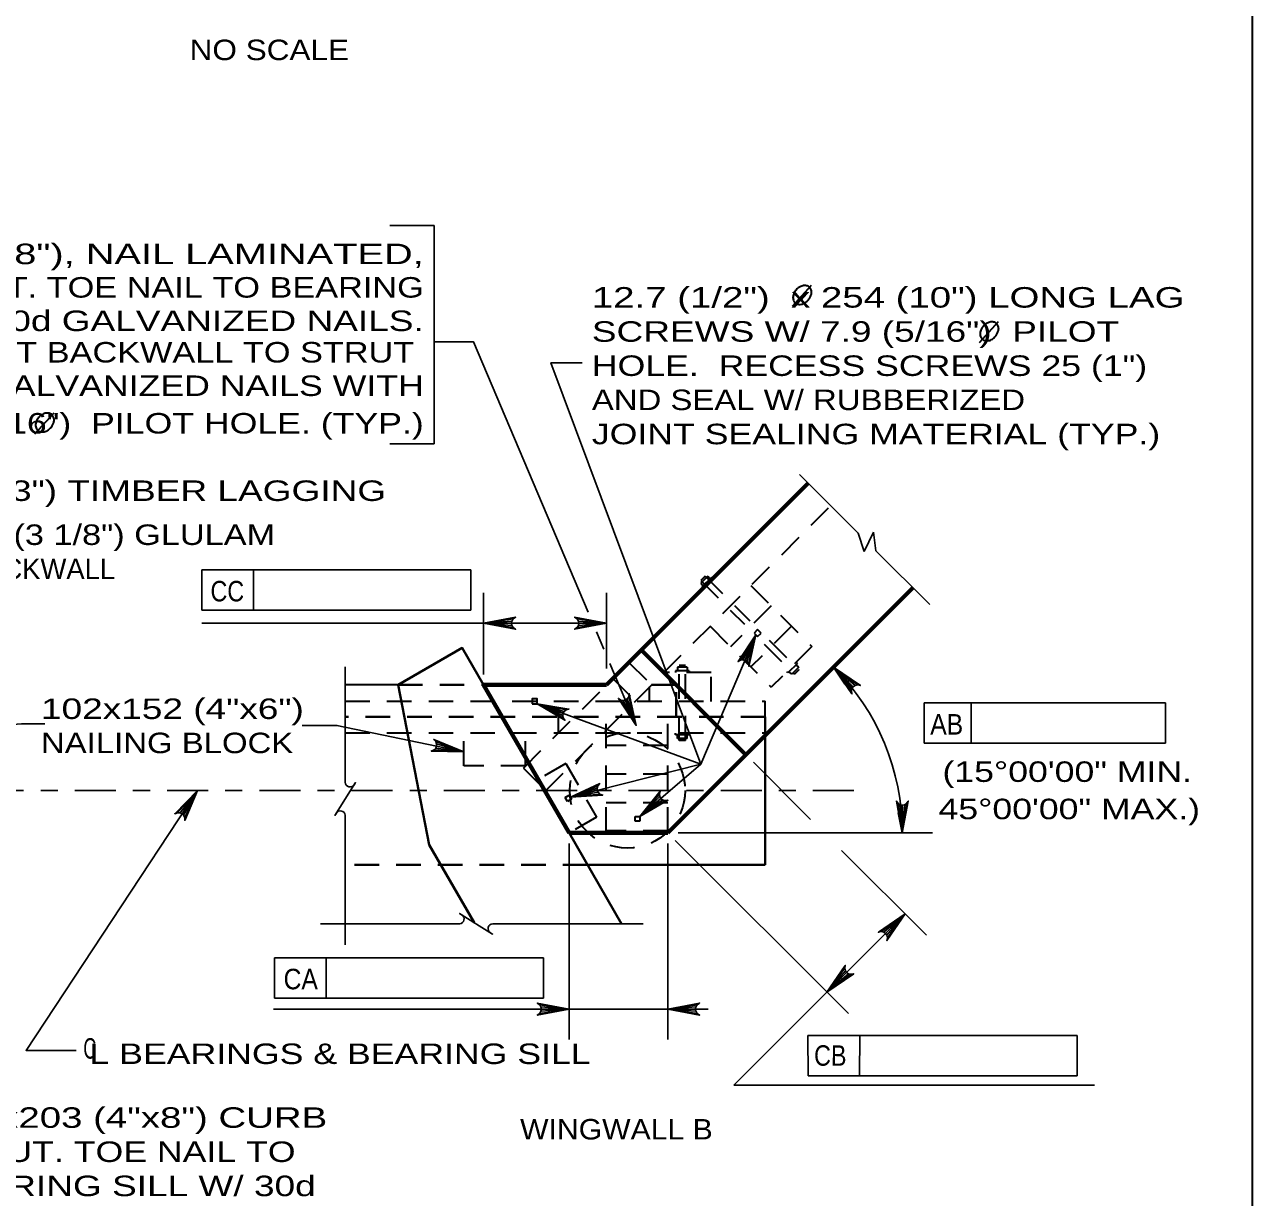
# Model space of a CAD drawing. Extents: x -6.4 to 73.1, y -66 to 0.
# Drawn here: x 26.06 to 33.25, y -13.6 to -6.73 of the extents above; entities that cross this region are included whole.
import ezdxf
from ezdxf.enums import TextEntityAlignment as Align

# ---------------------------------------------------------------- set-up
doc = ezdxf.new("R2010")
doc.units = 0
doc.header["$LTSCALE"] = 0.048
doc.linetypes.add('DOT_DASHED', pattern=[7.7, 5, -1.2, 0.3, -1.2])
doc.linetypes.add('MEDIUM_DASHED', pattern=[4.5, 3, -1.5])
for name, color, linetype, lineweight in [('1', 7, 'Continuous', 13), ('4', 7, 'Continuous', 25), ('5', 7, 'Continuous', 25), ('52', 7, 'Continuous', 25)]:
    doc.layers.add(name, color=color, linetype=linetype, lineweight=lineweight)

msp = doc.modelspace()

# ---------------------------------------------------------------- hatches: boundary and pattern name
at = {"layer": '5'}
for points in [[(28.86825, -10.21908), (28.86825, -10.25842), (28.75017, -10.23875)], [(29.35092, -10.21908), (29.35092, -10.25842), (29.469, -10.23875)], [(30.344, -10.30583), (30.28867, -10.41067), (30.30683, -10.41842)], [(30.86383, -10.59608), (30.89283, -10.5695), (30.7985, -10.49575)], [(29.06258, -10.70967), (29.17, -10.75975), (29.17675, -10.74133)], [(27.07425, -11.218), (27.00108, -11.31117), (27.0175, -11.322)], [(29.25758, -11.25667), (29.37458, -11.23725), (29.36975, -11.21817)], [(29.66408, -11.36967), (29.76017, -11.30033), (29.74742, -11.28542)], [(31.21517, -11.34758), (31.17583, -11.34933), (31.20058, -11.4665)], [(31.12, -12.01), (31.14783, -12.03783), (31.21742, -11.94042)], [(30.82917, -12.30083), (30.857, -12.32867), (30.75958, -12.39825)], [(29.13217, -12.47825), (29.13217, -12.51758), (29.25025, -12.49792)], [(29.94592, -12.47825), (29.94592, -12.51758), (29.82783, -12.49792)]]:
    msp.add_hatch(color=256, dxfattribs=at).paths.add_polyline_path(points)

# ---------------------------------------------------------------- linework, layer by layer
at = {"layer": '1', "lineweight": 35}
msp.add_lwpolyline([(1.75, -21.25), (33.25, -21.25), (33.25, -0.75), (1.75, -0.75)], close=True, dxfattribs=at)
at = {"layer": '4'}
for p, q in [((30.59875, -9.36792), (30.94317, -9.71225)), ((30.97642, -9.81783), (30.94317, -9.71225)), ((31.03267, -9.70542), (30.97642, -9.81783)), ((31.04567, -9.81475), (31.03267, -9.70542)), ((31.04567, -9.81475), (31.36075, -10.12992))]:
    msp.add_line(p, q, dxfattribs=at)
at = {"layer": '4', "lineweight": 70}
for p, q in [((29.469, -10.60033), (30.65008, -9.41925)), ((29.82783, -11.4665), (31.26258, -10.03167)), ((29.67317, -10.39617), (30.28567, -11.00867)), ((28.75017, -10.60033), (29.469, -10.60033)), ((28.75017, -10.60033), (29.25025, -11.4665)), ((29.25025, -11.4665), (29.82783, -11.4665))]:
    msp.add_line(p, q, dxfattribs=at)
at = {"layer": '4', "linetype": 'MEDIUM_DASHED', "lineweight": 35}
for p, q in [((29.80475, -10.52775), (30.78167, -9.55075)), ((30.02058, -9.98917), (30.2765, -10.24508)), ((30.04667, -9.96308), (30.30883, -10.22525)), ((30.31425, -10.01817), (30.67125, -10.37517)), ((30.4335, -10.13742), (30.195, -10.376)), ((30.07575, -10.25675), (30.43275, -10.61375)), ((30.55242, -10.25633), (30.31383, -10.49483)), ((30.421, -10.33733), (30.59483, -10.51125)), ((30.39175, -10.36033), (30.56875, -10.53733)), ((30.67125, -10.37517), (30.43275, -10.61375)), ((29.60058, -10.46883), (29.73208, -10.60033)), ((29.93167, -10.48558), (29.89475, -10.48558)), ((29.89475, -10.92458), (29.89475, -10.48558)), ((29.93167, -10.92458), (29.93167, -10.48558)), ((30.58742, -10.474), (30.57992, -10.4665)), ((30.59483, -10.49633), (30.57992, -10.48142)), ((29.1145, -11.218), (29.80475, -10.52775)), ((29.50658, -10.56283), (29.63808, -10.69433)), ((30.08183, -10.52775), (29.80475, -10.52775)), ((29.87367, -10.51717), (29.87367, -10.52775)), ((29.95275, -10.51717), (29.87367, -10.51717)), ((29.88417, -10.49608), (29.88417, -10.51717)), ((29.94217, -10.49608), (29.88417, -10.49608)), ((29.94217, -10.49608), (29.94217, -10.51717)), ((29.95275, -10.51717), (29.95275, -10.52775)), ((30.08183, -10.69642), (30.08183, -10.52775)), ((30.55383, -10.53733), (30.53892, -10.52242)), ((30.59483, -10.49633), (30.55383, -10.53733)), ((30.59483, -10.51125), (30.56875, -10.53733)), ((28.98292, -11.08642), (29.469, -10.60033)), ((29.72092, -10.69642), (29.72092, -10.6115)), ((27.94033, -10.69433), (30.39867, -10.69433)), ((29.189, -10.88042), (29.189, -10.69433)), ((29.46692, -11.45883), (29.46692, -10.78633)), ((29.82783, -11.45883), (29.82783, -10.78633)), ((27.94033, -10.88042), (30.39867, -10.88042)), ((28.63333, -11.07283), (28.63333, -10.88042)), ((28.99425, -11.07283), (28.99425, -10.88042)), ((29.82783, -10.9545), (29.46692, -10.9545)), ((29.23092, -11.06092), (29.06975, -11.15392)), ((28.99425, -11.07283), (28.63333, -11.07283)), ((28.98292, -11.08642), (29.1145, -11.218)), ((29.82783, -11.12258), (29.46692, -11.12258)), ((29.82783, -11.29067), (29.46692, -11.29067))]:
    msp.add_line(p, q, dxfattribs=at)
at = {"layer": '4', "lineweight": 35}
for p, q in [((30.06158, -9.96308), (30.02058, -10.00408)), ((30.04667, -9.96308), (30.02058, -9.98917)), ((30.08392, -9.9705), (30.02808, -10.02642)), ((30.06158, -9.96308), (30.0765, -9.978)), ((30.08392, -9.9705), (30.09142, -9.978)), ((30.02058, -10.00408), (30.0355, -10.019)), ((30.02808, -10.02642), (30.0355, -10.03383)), ((28.249, -10.60033), (27.94033, -10.60033)), ((30.39867, -10.88042), (30.39867, -10.69433)), ((29.87367, -10.89292), (29.87367, -10.88242)), ((29.95275, -10.89292), (29.87367, -10.89292)), ((29.88417, -10.914), (29.88417, -10.89292)), ((29.94217, -10.914), (29.88417, -10.914)), ((29.94217, -10.914), (29.94217, -10.89292)), ((29.95275, -10.89292), (29.95275, -10.88242)), ((29.93167, -10.92458), (29.89475, -10.92458))]:
    msp.add_line(p, q, dxfattribs=at)
at = {"layer": '4', "lineweight": 40}
for p, q in [((28.43117, -11.53592), (28.249, -10.60033)), ((30.39867, -11.653), (30.39867, -10.78633)), ((29.25025, -11.4665), (29.55725, -11.99833)), ((28.69375, -11.99075), (28.43117, -11.53592)), ((30.39867, -11.6525), (29.35758, -11.6525))]:
    msp.add_line(p, q, dxfattribs=at)
at = {"layer": '4', "linetype": 'MEDIUM_DASHED', "lineweight": 40}
for p, q in [((28.249, -10.60033), (28.75017, -10.60033)), ((29.73208, -10.60033), (29.87733, -10.60033)), ((29.87733, -10.78633), (29.87733, -10.60033)), ((30.39867, -10.78633), (27.94033, -10.78633)), ((29.35767, -11.6525), (27.94033, -11.6525))]:
    msp.add_line(p, q, dxfattribs=at)
at = {"layer": '4', "linetype": 'DOT_DASHED'}
msp.add_line((30.9175, -11.218), (22.12025, -11.218), dxfattribs=at)
at = {"layer": '4', "linetype": 'MEDIUM_DASHED', "lineweight": 60}
msp.add_line((29.82783, -11.45883), (29.46692, -11.45883), dxfattribs=at)
at = {"layer": '4', "linetype": 'MEDIUM_DASHED', "lineweight": 35}
for points in [[(30.35383, -10.31575), (30.37358, -10.296), (30.35383, -10.27625), (30.33408, -10.296)], [(29.25067, -11.24458), (29.26458, -11.26875), (29.24042, -11.28275), (29.2265, -11.25858)], [(29.66408, -11.39758), (29.63617, -11.39758), (29.63617, -11.36967), (29.66408, -11.36967)]]:
    msp.add_lwpolyline(points, close=True, dxfattribs=at)
at = {"layer": '4', "lineweight": 40}
msp.add_lwpolyline([(28.249, -10.60033), (28.62483, -10.38333), (28.75017, -10.60033)], dxfattribs=at)
at = {"layer": '4', "linetype": 'MEDIUM_DASHED', "lineweight": 35}
for points in [[(30.58742, -10.474), (30.5315, -10.52983), (30.524, -10.52242)], [(29.23092, -11.06092), (29.41133, -11.3735), (29.25025, -11.4665)]]:
    msp.add_lwpolyline(points, dxfattribs=at)
at = {"layer": '4', "lineweight": 35}
msp.add_lwpolyline([(29.03467, -10.70967), (29.06258, -10.70967), (29.06258, -10.68175), (29.03467, -10.68175)], close=True, dxfattribs=at)
at = {"layer": '4'}
msp.add_lwpolyline([(24.40342, -10.95942), (26.04442, -10.82692), (26.18183, -10.82692)], dxfattribs=at)
at = {"layer": '4', "linetype": 'MEDIUM_DASHED', "lineweight": 35}
msp.add_circle((29.59186, -11.21793), 0.3376, dxfattribs=at)
at = {"layer": '5'}
for p, q in [((28.20075, -7.90958), (28.45967, -7.90958)), ((28.45967, -7.90958), (28.45967, -9.18767)), ((28.45967, -9.18767), (28.20075, -9.18767)), ((27.10075, -9.92617), (28.67558, -9.92617)), ((27.10075, -9.92617), (27.10075, -10.16242)), ((27.40325, -9.92617), (27.40325, -10.16242)), ((28.67558, -9.92617), (28.67558, -10.16242)), ((28.75017, -10.53883), (28.75017, -10.06158)), ((29.469, -10.50375), (29.469, -10.0615)), ((27.10075, -10.16242), (28.67558, -10.16242)), ((29.469, -10.23875), (27.10092, -10.23875)), ((27.94033, -10.49383), (27.94033, -11.16908)), ((31.32933, -10.70442), (32.74133, -10.70442)), ((31.60308, -10.94058), (31.60308, -10.70442)), ((32.74133, -10.70442), (32.74133, -10.94058)), ((29.06258, -10.70967), (30.02183, -11.06333)), ((29.25758, -11.25667), (30.02183, -11.06333)), ((29.66408, -11.36967), (30.02183, -11.06333)), ((30.32908, -11.05208), (30.66392, -11.38692)), ((27.94033, -11.36333), (27.94033, -12.12175)), ((29.88933, -11.4665), (31.37775, -11.4665)), ((29.25025, -11.528), (29.25025, -12.67508)), ((29.82783, -11.528), (29.82783, -12.67508)), ((29.87133, -11.51), (30.88483, -12.5235)), ((30.8455, -11.5685), (31.34267, -12.06558)), ((28.60992, -11.99833), (27.79567, -11.99833)), ((29.68392, -11.99833), (28.80417, -11.99833)), ((27.52592, -12.19708), (29.10075, -12.19708)), ((27.52592, -12.19708), (27.52592, -12.43325)), ((27.82833, -12.19708), (27.82833, -12.43325)), ((29.10075, -12.19708), (29.10075, -12.43325)), ((27.52592, -12.43325), (29.10075, -12.43325)), ((29.25025, -12.49792), (27.52075, -12.49792)), ((28.73892, -12.49792), (29.82783, -12.49792)), ((29.82783, -12.49792), (30.064, -12.49792)), ((30.6485, -12.65167), (32.22333, -12.65167)), ((30.6485, -12.65167), (30.64858, -12.88783)), ((30.951, -12.65167), (30.95092, -12.88792)), ((32.22333, -12.65167), (32.22333, -12.88783)), ((30.64858, -12.88783), (32.22333, -12.88783)), ((30.21425, -12.9435), (32.32458, -12.9435))]:
    msp.add_line(p, q, dxfattribs=at)
at = {"layer": '5', "lineweight": 35}
for p, q in [((30.55725, -8.38267), (30.66925, -8.26008)), ((31.65233, -8.59542), (31.76433, -8.47275)), ((26.124, -9.1295), (26.236, -9.00692))]:
    msp.add_line(p, q, dxfattribs=at)
at = {"layer": '5'}
for points in [[(30.344, -10.30583), (30.02183, -11.06333), (29.1435, -8.71342), (29.3275, -8.71342)], [(28.75017, -10.23875), (28.93658, -10.20383), (28.92225, -10.21375), (28.91483, -10.22625), (28.91267, -10.23875), (28.91483, -10.25125), (28.92225, -10.26375), (28.93658, -10.27367), (28.75017, -10.23875), (28.92225, -10.26375), (28.91483, -10.25125), (28.75017, -10.23875), (28.91267, -10.23875), (28.91483, -10.22625), (28.75017, -10.23875), (28.92225, -10.21375)], [(29.469, -10.23875), (29.28258, -10.27367), (29.29692, -10.26375), (29.30433, -10.25125), (29.3065, -10.23875), (29.30433, -10.22625), (29.29692, -10.21375), (29.28258, -10.20383), (29.469, -10.23875), (29.29692, -10.21375), (29.30433, -10.22625), (29.469, -10.23875), (29.3065, -10.23875), (29.30433, -10.25125), (29.469, -10.23875), (29.29692, -10.26375)], [(30.344, -10.30583), (30.30317, -10.49108), (30.29967, -10.47392), (30.29108, -10.46225), (30.28042, -10.45533), (30.26808, -10.45242), (30.25367, -10.45433), (30.23892, -10.46367), (30.344, -10.30583), (30.25367, -10.45433), (30.26808, -10.45242), (30.344, -10.30583), (30.28042, -10.45533), (30.29108, -10.46225), (30.344, -10.30583), (30.29967, -10.47392)], [(30.7985, -10.49575), (30.95508, -10.60283), (30.93783, -10.59975), (30.92375, -10.60333), (30.91342, -10.61067), (30.90608, -10.621), (30.9025, -10.63508), (30.90558, -10.65233), (30.7985, -10.49575), (30.9025, -10.63508), (30.90608, -10.621), (30.7985, -10.49575), (30.91342, -10.61067), (30.92375, -10.60333), (30.7985, -10.49575), (30.93783, -10.59975)], [(32.74133, -10.94058), (31.32933, -10.94058), (31.32933, -10.70442)], [(29.06258, -10.70967), (29.24958, -10.74133), (29.23267, -10.74575), (29.22142, -10.75492), (29.21508, -10.76592), (29.21275, -10.77833), (29.21533, -10.79267), (29.22542, -10.80692), (29.06258, -10.70967), (29.21533, -10.79267), (29.21275, -10.77833), (29.06258, -10.70967), (29.21508, -10.76592), (29.22142, -10.75492), (29.06258, -10.70967), (29.23267, -10.74575)], [(28.63333, -10.99133), (27.89158, -10.83658), (27.68692, -10.83658)], [(27.99333, -11.18325), (28.00075, -11.17125), (27.87983, -11.36375), (27.88792, -11.35083)], [(29.25758, -11.25667), (29.42975, -11.17708), (29.41825, -11.19025), (29.41417, -11.20417), (29.41508, -11.21683), (29.42025, -11.22842), (29.4305, -11.23875), (29.44692, -11.24483), (29.25758, -11.25667), (29.4305, -11.23875), (29.42025, -11.22842), (29.25758, -11.25667), (29.41508, -11.21683), (29.41417, -11.20417), (29.25758, -11.25667), (29.41825, -11.19025)], [(27.07425, -11.218), (26.07225, -12.73933), (26.36542, -12.73933)], [(27.07425, -11.218), (27.00092, -11.39292), (27.0005, -11.37542), (26.99417, -11.36242), (26.98483, -11.35375), (26.97325, -11.34858), (26.95875, -11.34792), (26.9425, -11.35442), (27.07425, -11.218), (26.95875, -11.34792), (26.97325, -11.34858), (27.07425, -11.218), (26.98483, -11.35375), (26.99417, -11.36242), (27.07425, -11.218), (27.0005, -11.37542)], [(29.66408, -11.36967), (29.78292, -11.22183), (29.7785, -11.23875), (29.781, -11.25308), (29.7875, -11.264), (29.79725, -11.27208), (29.811, -11.27675), (29.82842, -11.275), (29.66408, -11.36967), (29.811, -11.27675), (29.79725, -11.27208), (29.66408, -11.36967), (29.7875, -11.264), (29.781, -11.25308), (29.66408, -11.36967), (29.7785, -11.23875)], [(31.20058, -11.4665), (31.16567, -11.28008), (31.17558, -11.29442), (31.18808, -11.30183), (31.20058, -11.304), (31.21308, -11.30183), (31.22558, -11.29442), (31.23558, -11.28008), (31.20058, -11.4665), (31.22558, -11.29442), (31.21308, -11.30183), (31.20058, -11.4665), (31.20058, -11.304), (31.18808, -11.30183), (31.20058, -11.4665), (31.17558, -11.29442)], [(28.79, -12.05133), (28.802, -12.05875), (28.60958, -11.93783), (28.62242, -11.94592)], [(31.21742, -11.94042), (30.75958, -12.39825), (30.21425, -12.94358)], [(31.21742, -11.94042), (31.11033, -12.09692), (31.11342, -12.07975), (31.10983, -12.06567), (31.1025, -12.05533), (31.09217, -12.048), (31.07808, -12.04442), (31.06092, -12.0475), (31.21742, -11.94042), (31.07808, -12.04442), (31.09217, -12.048), (31.21742, -11.94042), (31.1025, -12.05533), (31.10983, -12.06567), (31.21742, -11.94042), (31.11342, -12.07975)], [(30.75958, -12.39825), (30.86667, -12.24175), (30.86358, -12.25892), (30.86717, -12.273), (30.8745, -12.28333), (30.88483, -12.29067), (30.89892, -12.29425), (30.91608, -12.29117), (30.75958, -12.39825), (30.89892, -12.29425), (30.88483, -12.29067), (30.75958, -12.39825), (30.8745, -12.28333), (30.86717, -12.273), (30.75958, -12.39825), (30.86358, -12.25892)], [(29.25025, -12.49792), (29.06383, -12.53283), (29.07817, -12.52292), (29.08558, -12.51042), (29.08775, -12.49792), (29.08558, -12.48542), (29.07817, -12.47292), (29.06383, -12.463), (29.25025, -12.49792), (29.07817, -12.47292), (29.08558, -12.48542), (29.25025, -12.49792), (29.08775, -12.49792), (29.08558, -12.51042), (29.25025, -12.49792), (29.07817, -12.52292)], [(29.82783, -12.49792), (30.01425, -12.463), (29.99992, -12.47292), (29.9925, -12.48542), (29.99033, -12.49792), (29.9925, -12.51042), (29.99992, -12.52292), (30.01425, -12.53283), (29.82783, -12.49792), (29.99992, -12.52292), (29.9925, -12.51042), (29.82783, -12.49792), (29.99033, -12.49792), (29.9925, -12.48542), (29.82783, -12.49792), (29.99992, -12.47292)]]:
    msp.add_lwpolyline(points, dxfattribs=at)
for points in [[(28.86825, -10.21908), (28.86825, -10.25842), (28.75017, -10.23875)], [(29.35092, -10.21908), (29.35092, -10.25842), (29.469, -10.23875)], [(30.344, -10.30583), (30.28867, -10.41067), (30.30683, -10.41842)], [(30.86383, -10.59608), (30.89283, -10.5695), (30.7985, -10.49575)], [(29.06258, -10.70967), (29.17, -10.75975), (29.17675, -10.74133)], [(27.07425, -11.218), (27.00108, -11.31117), (27.0175, -11.322)], [(29.25758, -11.25667), (29.37458, -11.23725), (29.36975, -11.21817)], [(29.66408, -11.36967), (29.76017, -11.30033), (29.74742, -11.28542)], [(31.21517, -11.34758), (31.17583, -11.34933), (31.20058, -11.4665)], [(31.12, -12.01), (31.14783, -12.03783), (31.21742, -11.94042)], [(30.82917, -12.30083), (30.857, -12.32867), (30.75958, -12.39825)], [(29.13217, -12.47825), (29.13217, -12.51758), (29.25025, -12.49792)], [(29.94592, -12.47825), (29.94592, -12.51758), (29.82783, -12.49792)]]:
    msp.add_lwpolyline(points, close=True, dxfattribs=at)
for centre, radius, start, end in [((29.82776, -11.46643), 1.37279, 359.99879, 44.99977), ((27.96867, -11.16902), 0.02841, 180, 330), ((27.91197, -11.36591), 0.02841, 5.32859, 147.86724), ((28.60728, -11.96996), 0.02841, 275.32859, 57.86724), ((28.80416, -12.02666), 0.02841, 90, 240)]:
    msp.add_arc(centre, radius, start, end, dxfattribs=at)
at = {"layer": '5', "lineweight": 35}
for points in [[(30.65767, -8.27217), (30.64892, -8.26533), (30.64017, -8.26292), (30.62917, -8.26192), (30.62292, -8.26192), (30.61217, -8.26442), (30.60225, -8.26892), (30.59542, -8.27283), (30.58217, -8.28342), (30.57175, -8.29692), (30.5655, -8.30958), (30.56192, -8.32117), (30.56075, -8.33192), (30.56192, -8.34117), (30.56642, -8.35433), (30.57117, -8.36117), (30.58075, -8.36842), (30.59525, -8.37192), (30.61175, -8.37142), (30.63267, -8.36192), (30.64792, -8.34883), (30.65942, -8.33292), (30.66692, -8.31633), (30.66942, -8.29792), (30.66617, -8.28608), (30.65817, -8.27217)], [(31.75275, -8.48492), (31.744, -8.478), (31.73525, -8.47567), (31.72425, -8.47467), (31.718, -8.47467), (31.70725, -8.47717), (31.69733, -8.48167), (31.6905, -8.4855), (31.67725, -8.49617), (31.66683, -8.50967), (31.66058, -8.52225), (31.657, -8.53392), (31.65583, -8.54467), (31.657, -8.55392), (31.6615, -8.567), (31.66625, -8.57392), (31.67583, -8.58117), (31.69033, -8.58467), (31.70683, -8.58417), (31.72775, -8.57467), (31.743, -8.5615), (31.7545, -8.54567), (31.762, -8.529), (31.7645, -8.51067), (31.76125, -8.49875), (31.75325, -8.48492)], [(26.22442, -9.019), (26.21567, -9.01217), (26.20692, -9.00975), (26.19592, -9.00875), (26.18967, -9.00875), (26.17892, -9.01125), (26.169, -9.01575), (26.16217, -9.01967), (26.14892, -9.03025), (26.1385, -9.04375), (26.13225, -9.05642), (26.12867, -9.068), (26.1275, -9.07875), (26.12867, -9.088), (26.13317, -9.10117), (26.13792, -9.108), (26.1475, -9.11525), (26.162, -9.11875), (26.1785, -9.11825), (26.19942, -9.10875), (26.21467, -9.09567), (26.22617, -9.07975), (26.23367, -9.06317), (26.23617, -9.04475), (26.23292, -9.03292), (26.22492, -9.019)]]:
    msp.add_spline(points, degree=3, dxfattribs=at)
at = {"layer": '52'}
for p, q in [((29.45392, -10.39067), (29.41108, -10.28958)), ((29.64342, -10.83717), (29.48942, -10.47425))]:
    msp.add_line(p, q, dxfattribs=at)
for points in [[(29.36233, -10.17467), (28.69092, -8.592), (28.45967, -8.592)], [(29.64342, -10.83725), (29.53842, -10.67925), (29.55325, -10.68867), (29.56758, -10.69058), (29.57992, -10.68767), (29.59058, -10.68083), (29.59925, -10.66908), (29.60275, -10.652), (29.64342, -10.83725), (29.59925, -10.66908), (29.59058, -10.68083), (29.64342, -10.83725), (29.57992, -10.68767), (29.56758, -10.69058), (29.64342, -10.83725), (29.55325, -10.68867)], [(28.63333, -10.99133), (28.44375, -10.9875), (28.45983, -10.98067), (28.46958, -10.96992), (28.47425, -10.95817), (28.47475, -10.9455), (28.47, -10.93175), (28.458, -10.91908), (28.63333, -10.99133), (28.47, -10.93175), (28.47475, -10.9455), (28.63333, -10.99133), (28.47425, -10.95817), (28.46958, -10.96992), (28.63333, -10.99133), (28.45983, -10.98067)]]:
    msp.add_lwpolyline(points, dxfattribs=at)

# ---------------------------------------------------------------- texts
at = {"layer": '5'}
for s, width, p in [('NO SCALE', 1.15, (27.49567, -6.94192)), ('CC', 0.85, (27.24967, -10.11092)), ('AB', 0.9, (31.46042, -10.89058)), ('(15°00\'00" MIN.', 1.3, (32.16608, -11.16775)), ('45°00\'00" MAX.)', 1.3, (32.17775, -11.38608)), ('CA', 0.9, (27.67942, -12.38183))]:
    msp.add_text(s, height=0.12, dxfattribs=dict(at, width=width)).set_placement(p, align=Align.CENTER)
for s, width, p in [('4-102x203 (4"x8"), NAIL LAMINATED,', 1.45, (28.3995, -8.13642)), ('CURB STRUT. TOE NAIL TO BEARING', 1.25, (28.3995, -8.33225)), ('SILL WITH 30d GALVANIZED NAILS.', 1.35, (28.3995, -8.52808)), ('NAIL ABUTMENT BACKWALL TO STRUT ', 1.25, (28.3995, -8.71225)), ('WITH 60d GALVANIZED NAILS WITH', 1.3, (28.3995, -8.90808)), ('4.8 (3/16")  PILOT HOLE. (TYP.)', 1.3, (28.3995, -9.128))]:
    msp.add_text(s, height=0.12, dxfattribs=dict(at, width=width)).set_placement(p, align=Align.RIGHT)
for s, width, p in [('12.7 (1/2")  x 254 (10") LONG LAG', 1.4, (29.38342, -8.39083)), ('SCREWS W/ 7.9 (5/16")  PILOT', 1.35, (29.38342, -8.59083)), ('HOLE.  RECESS SCREWS 25 (1")', 1.3, (29.38342, -8.79083)), ('AND SEAL W/ RUBBERIZED', 1.2, (29.38342, -8.99083)), ('JOINT SEALING MATERIAL (TYP.)', 1.3, (29.38342, -9.19083)), ('76 (3") TIMBER LAGGING', 1.35, (25.61042, -9.52275)), ('79 (3 1/8") GLULAM', 1.25, (25.71925, -9.78042)), ('102x152 (4"x6")', 1.35, (26.15908, -10.79942)), ('NAILING BLOCK', 1.2, (26.15908, -10.99942)), ('C', 0.65, (26.40692, -12.78792)), ('L BEARINGS & BEARING SILL', 1.3, (26.443, -12.81942)), ('102x203 (4"x8") CURB', 1.4, (25.53975, -13.19292)), ('WINGWALL B', 1.1, (28.96325, -13.26125)), ('STRUT. TOE NAIL TO', 1.3, (25.53975, -13.39292)), ('BEARING SILL W/ 30d', 1.35, (25.53975, -13.59292))]:
    msp.add_text(s, height=0.12, dxfattribs=dict(at, width=width)).set_placement(p)
msp.add_text('BACKWALL', height=0.12, dxfattribs=at).set_placement((25.71925, -9.98042))
at = {"layer": '5', "width": 0.85}
msp.add_text('CB', height=0.12, rotation=359.936, dxfattribs=at).set_placement((30.77893, -12.82969), align=Align.CENTER)

doc.saveas('drawing.dxf')
